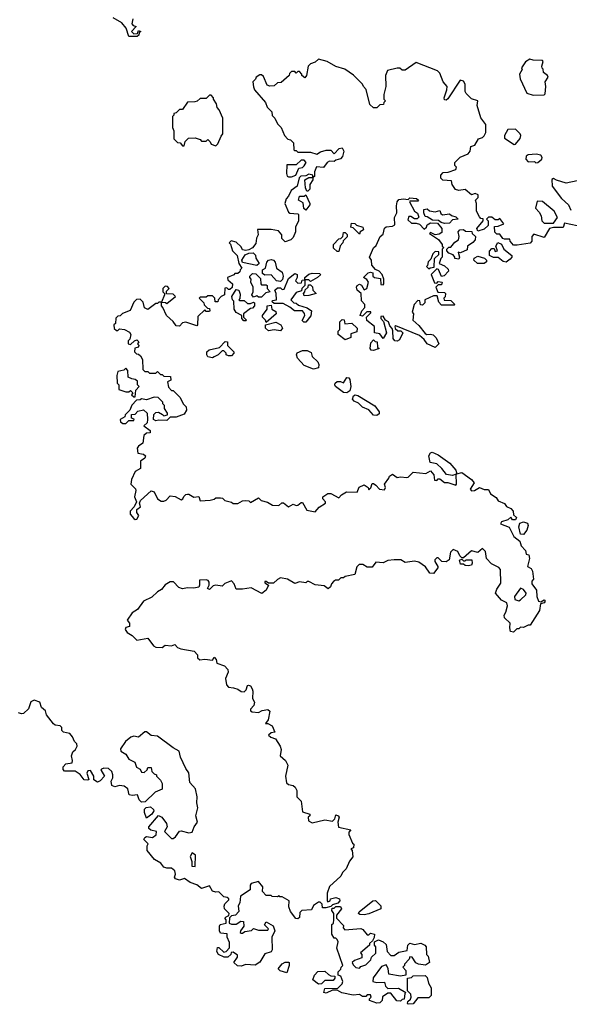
# Model space of a CAD drawing. Extents: x 2472589 to 2662339, y 701009 to 849030.
# Tile 349 of 406: x 2628432 to 2631915, y 733140 to 739379. Entities that reach past the tile are written whole.
import ezdxf

# ---------------------------------------------------------------- set-up
doc = ezdxf.new("R2010")
doc.units = 0

msp = doc.modelspace()

# ---------------------------------------------------------------- linework, layer by layer
at = {"layer": '0CON05XD'}
for points in [[(2629150, 739385), (2629143, 739353), (2629151.7, 739341.7), (2629170, 739335), (2629140, 739305), (2629155, 739290), (2629178.3, 739291.7), (2629185, 739310), (2629200, 739305), (2629190, 739295), (2629188.3, 739281.7), (2629177, 739273), (2629125, 739272.5), (2629107.5, 739325), (2629080, 739360), (2629025, 739390)], [(2631965, 738072.5), (2631885, 738090), (2631877, 738063), (2631815, 738062.5), (2631790, 738055), (2631755, 738000), (2631690.7, 738019.3), (2631676.7, 738005), (2631677.5, 737975), (2631667, 737963), (2631585, 737950), (2631561.2, 737951.2), (2631540, 737975), (2631538.3, 737988.3), (2631505, 737987.5), (2631493, 737993), (2631475, 738020), (2631455, 738020), (2631443, 738033), (2631441.7, 738068.3), (2631465, 738070), (2631500, 738085), (2631475, 738120), (2631465, 738110), (2631445, 738110), (2631425, 738127.5), (2631403, 738127), (2631390, 738115), (2631400, 738105), (2631400, 738075), (2631375, 738052.5), (2631335, 738040), (2631330, 738055), (2631370, 738105), (2631368.3, 738118.3), (2631355, 738120), (2631345, 738130), (2631327.5, 738165), (2631327.5, 738215), (2631320, 738235), (2631338.3, 738251.7), (2631338.3, 738268.3), (2631317.5, 738277.5), (2631295, 738270), (2631255, 738302.5), (2631215, 738297.5), (2631193.9, 738303.9), (2631172.5, 738335), (2631168.3, 738358.3), (2631113, 738363), (2631100, 738375), (2631100, 738395), (2631115, 738410), (2631147, 738413), (2631195, 738430), (2631200, 738445), (2631190, 738455), (2631190, 738475), (2631223, 738507), (2631275, 738530), (2631287.5, 738545), (2631290, 738575), (2631316.1, 738583.9), (2631340, 738625), (2631365, 738632.5), (2631375, 738642.5), (2631386.7, 738665), (2631386.2, 738715), (2631355, 738757.5), (2631331.2, 738835), (2631336.2, 738865), (2631295, 738877.5), (2631261.9, 738911.9), (2631256, 738925), (2631255, 738970), (2631245, 738990), (2631223.8, 738995), (2631145, 738877.5), (2631135, 738868.9), (2631125, 738871.9), (2631121.5, 738885), (2631140, 738935), (2631141.2, 738955), (2631116.2, 738986.2), (2631095, 739040), (2631080, 739055), (2630945, 739107.5), (2630875, 739060), (2630855, 739060), (2630841.7, 739071.7), (2630825, 739072.5), (2630763.6, 739056.4), (2630750, 739025), (2630752.5, 738955), (2630740, 738905), (2630740, 738875), (2630750, 738865), (2630740, 738855), (2630738.3, 738841.7), (2630715, 738840), (2630695, 738820), (2630675, 738820), (2630651.7, 738841.7), (2630627, 738937), (2630610, 738955), (2630605, 738970), (2630548.3, 739028.3), (2630492.5, 739065), (2630435, 739083.3), (2630380, 739115), (2630325, 739130), (2630305, 739110), (2630275, 739100), (2630260, 739085), (2630250, 739025), (2630238.3, 739011.7), (2630220, 739025), (2630220, 739035), (2630205, 739050), (2630195, 739050), (2630185, 739040), (2630175, 739050), (2630155, 739050), (2630141.7, 739038.3), (2630140, 739025), (2630088.3, 738981.7), (2630065, 738980), (2630045, 738960), (2630018.3, 738958.3)], [(2631685, 738900.8), (2631755, 738902.5), (2631761.7, 738908.3), (2631766.7, 738955), (2631762.5, 738985), (2631780, 739015), (2631776.4, 739026.4), (2631752.5, 739045), (2631750, 739065), (2631743, 739073), (2631740, 739085), (2631750, 739115), (2631745, 739120), (2631685, 739122.5), (2631665, 739130), (2631637, 739113), (2631612.5, 739075), (2631617, 739063), (2631600, 739035), (2631604, 739005), (2631645, 738914), (2631685, 738900.8)], [(2630018.3, 738958.3), (2630000, 738965), (2629978.3, 739018.3), (2629965, 739030), (2629955, 739030), (2629930, 739015), (2629927, 739003), (2629910, 738985), (2629913, 738953), (2629920, 738935), (2629990, 738855), (2630000, 738825), (2630030, 738795), (2630031.7, 738771.7), (2630050, 738755), (2630065, 738720), (2630090, 738695), (2630110, 738645), (2630131.7, 738621.7), (2630148.3, 738618.3), (2630168.3, 738598.3), (2630170, 738555), (2630175, 738550), (2630185, 738550), (2630195, 738540), (2630275, 738540), (2630315, 738527.5), (2630338.3, 738541.7), (2630375, 738552.5), (2630403, 738553), (2630425, 738530), (2630456.4, 738563.6), (2630475, 738567.5), (2630486.2, 738545), (2630477.7, 738512.3), (2630465, 738497.5), (2630435, 738490), (2630425, 738480), (2630395, 738482.5), (2630380, 738475), (2630357, 738443), (2630313.6, 738446.4), (2630300, 738415), (2630300, 738385), (2630290, 738380), (2630290, 738365), (2630270, 738335), (2630270, 738305), (2630258.3, 738291.7), (2630251.7, 738291.7), (2630243, 738313), (2630240, 738365), (2630265, 738380), (2630290, 738380), (2630290, 738395), (2630265, 738400), (2630245, 738390), (2630213, 738387), (2630203, 738377), (2630190, 738325), (2630153.3, 738296.7), (2630135, 738260), (2630120, 738245), (2630112.5, 738215), (2630135, 738160), (2630145, 738152.5), (2630195, 738150), (2630200, 738145), (2630200, 738105), (2630180, 738065), (2630180, 738035), (2630165, 738000), (2630150, 737985), (2630115, 737972.5), (2630093, 737993), (2630092.5, 738015), (2630071.7, 738041.7), (2630025, 738050), (2629940, 738050), (2629942.5, 738015), (2629932.5, 737995), (2629928.3, 737961.7), (2629906.7, 737933.3), (2629885, 737920), (2629865, 737917.5), (2629845, 737920), (2629835, 737940), (2629805, 737970), (2629773, 737977), (2629760, 737965), (2629767.5, 737957.5), (2629780, 737915), (2629810, 737885), (2629820, 737835), (2629840, 737805), (2629830, 737795), (2629828.3, 737781.7), (2629815, 737770), (2629795, 737770), (2629788.3, 737761.7), (2629750, 737745), (2629751.7, 737731.7), (2629780, 737705), (2629778.3, 737681.7), (2629765, 737670), (2629755, 737670), (2629745, 737680), (2629731.7, 737678.3), (2629730, 737635), (2629710, 737625), (2629690, 737605), (2629688.3, 737591.7), (2629671.7, 737591.7), (2629670, 737615), (2629655, 737630), (2629625, 737630), (2629615, 737620), (2629575, 737620), (2629570, 737615), (2629600, 737585), (2629601.7, 737571.7), (2629621.7, 737551.7), (2629635, 737550), (2629637.5, 737535), (2629635, 737530), (2629615, 737530), (2629605, 737540), (2629561.7, 737498.3), (2629560, 737445), (2629555, 737440), (2629485, 737462.5), (2629465, 737457.5), (2629445, 737437.5), (2629425, 737440), (2629405, 737467.5), (2629362.5, 737505), (2629340, 737555), (2629330, 737565), (2629330, 737590), (2629315, 737590), (2629305, 737580), (2629295, 737580), (2629245, 737542.5), (2629223.6, 737553.6), (2629215, 737590), (2629195, 737607.5), (2629173, 737607), (2629155, 737590), (2629133, 737537), (2629083, 737517), (2629068.3, 737501.7), (2629055, 737500), (2629041.7, 737488.3), (2629040, 737455), (2629030, 737445), (2629031.7, 737421.7), (2629045, 737410), (2629055, 737410), (2629065, 737420), (2629097, 737417), (2629129.3, 737399.3), (2629137.5, 737385), (2629130, 737355), (2629120, 737345), (2629120, 737325), (2629135, 737320), (2629160, 737345), (2629175, 737350), (2629187, 737337), (2629180, 737325), (2629190, 737315), (2629178.3, 737301.7), (2629161.7, 737298.3), (2629160, 737275), (2629171.7, 737261.7), (2629185, 737260), (2629198.3, 737248.3), (2629210, 737225), (2629211.7, 737161.7), (2629225, 737150), (2629245, 737150), (2629255, 737140), (2629295, 737140), (2629305, 737150), (2629325, 737130), (2629335, 737130), (2629345, 737120), (2629388.3, 737118.3), (2629390, 737095), (2629370, 737085), (2629375, 737050), (2629395, 737030), (2629405, 737030), (2629450, 736985), (2629467.5, 736945), (2629486.7, 736925), (2629490, 736905), (2629475, 736880), (2629425, 736860), (2629385, 736860), (2629365, 736840), (2629315, 736842.5), (2629295, 736837.5), (2629280, 736845), (2629283, 736877), (2629295, 736890), (2629311.7, 736891.7), (2629338.3, 736878.3), (2629345, 736870), (2629370, 736875), (2629370, 736885), (2629350, 736915), (2629350, 736935), (2629340, 736945), (2629340, 736955), (2629310, 736985), (2629285, 736987.5), (2629235, 736970), (2629205, 736977.5), (2629195, 736970), (2629171.7, 736968.3), (2629143, 736937), (2629130, 736905), (2629100, 736875), (2629098.3, 736861.7), (2629070, 736845), (2629071.7, 736831.7), (2629085, 736820), (2629105, 736820), (2629125, 736840), (2629155, 736840), (2629158.3, 736848.3), (2629140, 736855), (2629141.7, 736878.3), (2629165, 736880), (2629181.7, 736898.3), (2629217, 736907), (2629240, 736885), (2629242.5, 736845), (2629240, 736825), (2629220, 736805), (2629260, 736775), (2629258.3, 736761.7), (2629235, 736760), (2629220, 736745), (2629213.6, 736696.4), (2629185, 736677.5), (2629177.5, 736665), (2629181.7, 736631.7), (2629217, 736627), (2629230, 736615), (2629225, 736600), (2629198.3, 736581.7), (2629197.5, 736535), (2629164, 736516), (2629140, 736465), (2629136.7, 736435), (2629165.8, 736405.8), (2629168.8, 736395), (2629160, 736355), (2629172, 736325), (2629157.3, 736292.7), (2629132.5, 736265), (2629132.5, 736245), (2629155, 736218), (2629165, 736212), (2629175.6, 736214.4), (2629188, 736238), (2629175.6, 736255.6), (2629174, 736275), (2629198.1, 736291.9), (2629192.5, 736315), (2629198.6, 736331.4), (2629265, 736394.5), (2629285, 736386.5), (2629305, 736342.5), (2629328.3, 736328.3), (2629345, 736327.5), (2629360, 736335), (2629385, 736362.5), (2629417, 736357), (2629455, 736337.5), (2629466.4, 736343.6), (2629471.7, 736358.3), (2629485, 736370), (2629495, 736372.5), (2629505, 736372.5), (2629535, 736353.3), (2629568.3, 736358.3), (2629575, 736330), (2629640, 736335), (2629665, 736340), (2629675, 736350), (2629705, 736350), (2629717.5, 736347.5), (2629733, 736333), (2629775, 736322.5), (2629785, 736312.5), (2629815, 736312.5), (2629845, 736330), (2629865, 736332.5), (2629885, 736330), (2629895, 736320), (2629945, 736350), (2629961.7, 736331.7), (2630001.7, 736321.7), (2630035, 736302.5), (2630075, 736300), (2630093, 736317), (2630105, 736317.5), (2630135, 736292.5), (2630165, 736310), (2630185, 736300), (2630195, 736302.5), (2630215, 736320), (2630225, 736320), (2630251.7, 736271.7), (2630305, 736260), (2630330.7, 736289.3), (2630370, 736315), (2630370, 736325), (2630353, 736343), (2630352.5, 736355), (2630385, 736377.5), (2630405, 736377.5), (2630455, 736350), (2630470.7, 736369.3), (2630503, 736387), (2630570, 736385), (2630583.6, 736416.4), (2630615, 736432.5), (2630640, 736415), (2630645, 736400), (2630657, 736413), (2630665, 736440), (2630675, 736440), (2630689.3, 736429.3), (2630713.3, 736403.3), (2630745, 736400), (2630750, 736415), (2630743.3, 736436.7), (2630772.5, 736475), (2630775, 736487.5), (2630795, 736500), (2630825, 736477.5), (2630845, 736482.5), (2630885, 736477.5), (2630895, 736480), (2630925, 736512.5), (2631005, 736502.5), (2631035, 736520), (2631057.5, 736495), (2631061.7, 736461.7), (2631075, 736460), (2631085, 736470), (2631095, 736470), (2631125, 736447.5), (2631145, 736447.5), (2631195, 736430), (2631200, 736435), (2631198.3, 736498.3), (2631175, 736490), (2631136.2, 736496.2), (2631108, 736535), (2631075.6, 736565.6), (2631033.6, 736573.6), (2631024.4, 736615.6), (2631035, 736634), (2631045, 736638), (2631085, 736621.2), (2631158.3, 736568.3), (2631196.7, 736525), (2631201.7, 736501.7), (2631235, 736510), (2631295.8, 736465.8), (2631311.2, 736445), (2631286.7, 736405), (2631295, 736393.3), (2631315, 736396.7), (2631345, 736413.8), (2631375, 736402.5), (2631402.5, 736402.5), (2631416.7, 736375), (2631451.4, 736351.4), (2631465, 736331.2), (2631503.6, 736313.6), (2631517.5, 736295), (2631545, 736282.5), (2631560, 736265), (2631561.7, 736241.7), (2631580, 736225), (2631575, 736210), (2631555, 736210), (2631545, 736227.5), (2631525, 736210), (2631485, 736197.5), (2631480, 736185), (2631533, 736163), (2631563.9, 736103.9), (2631602.5, 736075), (2631610, 736045), (2631637.5, 736015), (2631641.7, 735991.7), (2631658.3, 735988.3), (2631662.5, 735965), (2631650, 735915), (2631672.5, 735902.5), (2631682.5, 735885), (2631687.5, 735835), (2631678.3, 735821.7), (2631677.5, 735805), (2631707.5, 735765), (2631710, 735725), (2631720, 735695), (2631735, 735690), (2631755, 735702.5), (2631762.5, 735695), (2631755, 735683.3), (2631731.7, 735678.3), (2631726.2, 735635), (2631667.5, 735542.5), (2631655, 735542.5), (2631625, 735527.5), (2631605, 735530), (2631595, 735520), (2631581.7, 735518.3), (2631561.7, 735498.3), (2631543, 735503), (2631537.5, 735525), (2631540, 735555), (2631505, 735590), (2631502.5, 735605), (2631512.5, 735625)], [(2629675, 738580), (2629688.3, 738591.7), (2629708.3, 738641.7), (2629720, 738655), (2629720, 738755), (2629697, 738807), (2629683, 738823), (2629680, 738845), (2629660, 738875), (2629660, 738885), (2629645, 738900), (2629635, 738900), (2629615, 738880), (2629575, 738880), (2629557, 738863), (2629541.7, 738858.3), (2629495, 738857.5), (2629465, 738810), (2629445, 738810), (2629425, 738790), (2629410, 738785), (2629410, 738775), (2629400, 738765), (2629400, 738695), (2629410, 738675), (2629410, 738625), (2629431.7, 738601.7), (2629448.3, 738598.3), (2629465, 738580), (2629475, 738580), (2629481.7, 738608.3), (2629501.7, 738628.3), (2629545, 738630), (2629575, 738620), (2629585, 738610), (2629615, 738610), (2629625, 738620), (2629640, 738605), (2629645, 738590), (2629675, 738580)], [(2631565, 738588.8), (2631575, 738591.2), (2631603.6, 738626.4), (2631608.8, 738645), (2631603.8, 738655), (2631575, 738685.6), (2631526.4, 738683.6), (2631503.8, 738645), (2631505, 738627.5), (2631565, 738588.8)], [(2630155, 738382.5), (2630182.5, 738395), (2630201.7, 738438.3), (2630225, 738442.5), (2630235, 738452.5), (2630247.5, 738475), (2630235, 738490), (2630215, 738490), (2630185, 738460), (2630125, 738460), (2630123.3, 738405), (2630128.3, 738388.3), (2630135, 738382.5), (2630155, 738382.5)], [(2631702.5, 738472.5), (2631715, 738473.3), (2631741.2, 738495), (2631743.8, 738505), (2631735, 738521.2), (2631705, 738527.5), (2631655, 738522.5), (2631642.5, 738515), (2631640, 738495), (2631655, 738477.5), (2631695, 738480), (2631702.5, 738472.5)], [(2631965, 738357.5), (2631895, 738342.5), (2631832.9, 738362.9), (2631815, 738373.3), (2631805, 738367.5), (2631806.2, 738325), (2631866.1, 738246.1), (2631910, 738205), (2631925, 738172.5)], [(2630245, 738172.5), (2630233, 738183), (2630228.3, 738218.3), (2630200, 738235), (2630205, 738260), (2630235, 738260), (2630245, 738270), (2630270, 738215), (2630270, 738205), (2630245, 738172.5)], [(2631065, 737302.5), (2631014.2, 737324.2), (2630995, 737352.5), (2630965, 737377.5), (2630815, 737440), (2630810, 737435), (2630811.7, 737421.7), (2630828.3, 737408.3), (2630848.3, 737408.3), (2630860, 737395), (2630839.3, 737350.7), (2630825, 737342.5), (2630810, 737345), (2630798.3, 737358.3), (2630797.5, 737407.5), (2630791.7, 737421.7), (2630778.3, 737438.3), (2630770, 737465), (2630750, 737475), (2630735, 737500), (2630721.7, 737498.3), (2630720, 737485), (2630737.5, 737467.5), (2630757.5, 737395), (2630735, 737360), (2630715, 737387.5), (2630680, 737395), (2630680, 737435), (2630633, 737473), (2630630, 737495), (2630658.3, 737521.7), (2630658.3, 737528.3), (2630631.7, 737528.3), (2630605, 737500), (2630590, 737505), (2630600, 737535), (2630620, 737555), (2630620, 737575), (2630598.3, 737598.3), (2630596.7, 737645), (2630570.8, 737665), (2630566.1, 737683.9), (2630570, 737695), (2630585, 737703.3), (2630597.5, 737697.5), (2630615, 737667.5), (2630632.5, 737675), (2630642.5, 737715), (2630633, 737733), (2630610, 737745), (2630640, 737775), (2630655, 737780), (2630670, 737775), (2630670, 737755), (2630680, 737745), (2630718.3, 737738.3), (2630721.7, 737701.7), (2630735, 737700), (2630740, 737705), (2630740, 737735), (2630730, 737765), (2630710, 737785), (2630687, 737797), (2630663.9, 737823.9), (2630662.5, 737855), (2630650, 737875), (2630675, 737932.5), (2630690.7, 737949.3), (2630717.5, 738005), (2630735, 738020), (2630745, 738057.5), (2630755, 738067.5), (2630795, 738070), (2630810, 738080), (2630807.5, 738125), (2630822.5, 738155), (2630820.7, 738200.7), (2630824.5, 738225.5), (2630835, 738239.2), (2630863.9, 738243.9), (2630895, 738240), (2630905, 738250), (2630947, 738247), (2630960, 738235), (2630955, 738230), (2630905, 738230), (2630902.5, 738225), (2630935, 738166.7), (2630953.6, 738153.6), (2630961.7, 738128.3), (2630951.7, 738118.3), (2630935, 738117.5), (2630911.7, 738131.7), (2630898.3, 738131.7), (2630891.7, 738111.7), (2630915, 738090), (2630945, 738090), (2630965, 738082.5), (2630995, 738052.5), (2631010, 738065), (2631015, 738080), (2631035, 738092.5), (2631080, 738090), (2631106.7, 738055), (2631108.3, 738031.7), (2631089.5, 738020.5), (2631065, 738016.7), (2631035, 738030), (2631030, 738025), (2631086.4, 737986.4), (2631110, 737955), (2631110, 737945), (2631120, 737935), (2631110, 737925), (2631110, 737875), (2631100, 737865), (2631090, 737835), (2631125, 737820), (2631148.3, 737798.3), (2631150, 737785), (2631123, 737757), (2631105, 737752.5), (2631087, 737797), (2631075, 737800), (2631040, 737765), (2631061.7, 737711.7), (2631075, 737710), (2631085, 737720), (2631110, 737715), (2631105, 737700), (2631085, 737700), (2631070, 737685), (2631081.7, 737651.7), (2631125, 737650), (2631130, 737645), (2631127.5, 737622.5), (2631120, 737615), (2631121.7, 737601.7), (2631165, 737600), (2631190, 737575), (2631185, 737570), (2631105, 737570), (2631088.3, 737588.3), (2631078.3, 737628.3), (2631055, 737630), (2631000, 737605), (2631000, 737585), (2630985, 737570), (2630971.7, 737571.7), (2630968.3, 737598.3), (2630955, 737600), (2630932.5, 737575), (2630920, 737525), (2630927.5, 737515), (2630923.3, 737475), (2630962, 737442), (2631000.7, 737390.7), (2631013.3, 737383.3), (2631035, 737386.7), (2631051.7, 737381.7), (2631072.3, 737362.3), (2631087.5, 737325), (2631065, 737302.5)], [(2631815, 738090), (2631840, 738125), (2631820, 738165), (2631745, 738227.5), (2631711.7, 738228.3), (2631700, 738185), (2631725, 738160), (2631737, 738137), (2631740, 738105), (2631755, 738090), (2631815, 738090)], [(2631125, 738087.5), (2631103, 738093), (2631087, 738107), (2631048.3, 738108.3), (2631015, 738130), (2631001.7, 738131.7), (2630992.5, 738155), (2630993.3, 738176.7), (2631015, 738180), (2631028.3, 738168.3), (2631065, 738162.5), (2631095, 738170), (2631101.7, 738151.7), (2631112.5, 738142.5), (2631155, 738150), (2631168.3, 738138.3), (2631195, 738130), (2631210, 738115), (2631175, 738110), (2631155, 738090), (2631125, 738087.5)], [(2630455, 737910), (2630445, 737910), (2630421.7, 737931.7), (2630420, 737955), (2630455, 737990), (2630468.3, 737991.7), (2630480, 738005), (2630485, 738030), (2630495, 738030), (2630507, 738017), (2630507, 738003), (2630481.7, 737978.3), (2630480, 737965), (2630463, 737947), (2630455, 737910)], [(2630585, 738020), (2630545, 738060), (2630530, 738065), (2630535, 738090), (2630555, 738087.5), (2630567.5, 738077.5), (2630607.5, 738065), (2630611.7, 738048.3), (2630590, 738035), (2630585, 738020)], [(2631215, 737862.5), (2631190, 737865), (2631190, 737875), (2631178.3, 737888.3), (2631150.7, 737900.7), (2631140, 737915), (2631140, 737925), (2631152.5, 737937.5), (2631165, 737937.5), (2631190.5, 737969.5), (2631212.5, 737985), (2631217.5, 738005), (2631210, 738035), (2631221.7, 738048.3), (2631245, 738050), (2631258.3, 738038.3), (2631297, 738037), (2631300, 738025), (2631320, 738005), (2631317.5, 737985), (2631303, 737967), (2631270, 737945), (2631268.3, 737921.7), (2631225, 737902.5), (2631210, 737905), (2631220, 737875), (2631215, 737862.5)], [(2631025, 737800), (2631032.5, 737807.5), (2631058.3, 737811.7), (2631060, 737865), (2631088.3, 737891.7), (2631088.3, 737908.3), (2631065, 737910), (2631050, 737895), (2631038.3, 737861.7), (2631020, 737845), (2631017.5, 737822.5), (2631010, 737815), (2631025, 737800)], [(2631515, 737842.5), (2631495, 737847.5), (2631465, 737872.5), (2631435, 737872.5), (2631410, 737885), (2631408.3, 737911.7), (2631425, 737930), (2631438.3, 737928.3), (2631445, 737910), (2631460, 737915), (2631450, 737945), (2631463, 737967), (2631486.4, 737956.4), (2631500, 737925), (2631550, 737885), (2631550, 737875), (2631539.3, 737860.7), (2631515, 737842.5)], [(2629935, 737822.5), (2629845, 737840), (2629840, 737855), (2629861.7, 737888.3), (2629885, 737900), (2629911.7, 737901.7), (2629927, 737887), (2629928.3, 737868.3), (2629950, 737835), (2629935, 737822.5)], [(2630085, 737720), (2630060, 737725), (2630025, 737762.5), (2629985, 737760), (2629971.7, 737771.7), (2629970, 737795), (2629990, 737805), (2629998.3, 737841.7), (2630010, 737855), (2630025, 737860), (2630040, 737855), (2630051.7, 737841.7), (2630060, 737805), (2630095, 737780), (2630102.5, 737755), (2630097, 737733), (2630085, 737720)], [(2631375, 737833.3), (2631334.1, 737834.1), (2631310, 737855), (2631311.7, 737868.3), (2631335, 737880), (2631377, 737867), (2631390, 737855), (2631390, 737845), (2631375, 737833.3)], [(2629965, 737620), (2629945, 737620), (2629935, 737630), (2629915, 737620), (2629902.5, 737635), (2629912.5, 737655), (2629912.5, 737685), (2629897.5, 737715), (2629900, 737735), (2629890, 737745), (2629890, 737755), (2629908.3, 737771.7), (2629928.3, 737768.3), (2629958.3, 737738.3), (2629960, 737705), (2629965, 737700), (2629995, 737700), (2630000, 737695), (2630000, 737675), (2630020, 737655), (2629991.7, 737648.3), (2629965, 737620)], [(2630232.2, 737462.2), (2630223.1, 737473.1), (2630239.2, 737505), (2630238.1, 737518.1), (2630225, 737533.3), (2630173.6, 737533.6), (2630145, 737557.5), (2630101.7, 737581.7), (2630045, 737580), (2630031.7, 737591.7), (2630035, 737600), (2630060, 737605), (2630057.5, 737645), (2630050, 737665), (2630065, 737680), (2630085, 737680), (2630095, 737670), (2630108.3, 737671.7), (2630135, 737740), (2630175, 737770), (2630190, 737765), (2630190, 737745), (2630180, 737725), (2630195, 737710), (2630218.3, 737711.7), (2630221.7, 737728.3), (2630240, 737730), (2630240, 737745), (2630265, 737767.5), (2630285, 737772.5), (2630335, 737770), (2630338.3, 737761.7), (2630320, 737745), (2630275, 737720), (2630265, 737730), (2630240, 737730), (2630240, 737695), (2630220, 737675), (2630218.3, 737661.7), (2630185, 737650), (2630150, 737605), (2630170, 737585), (2630185, 737582.5), (2630199.3, 737569.3), (2630255, 737553.8), (2630282.5, 737535), (2630277.7, 737502.3), (2630245, 737462.9), (2630232.2, 737462.2)], [(2629365, 737580), (2629420, 737625), (2629405, 737640), (2629361.7, 737641.7), (2629361.7, 737658.3), (2629380, 737675), (2629368.3, 737688.3), (2629355, 737690), (2629340, 737675), (2629340, 737655), (2629350, 737645), (2629350, 737635), (2629330, 737590), (2629357, 737587), (2629365, 737580)], [(2629865, 737470), (2629851.7, 737471.7), (2629840, 737485), (2629840, 737505), (2629803.6, 737523.6), (2629792.5, 737545), (2629790, 737595), (2629780, 737605), (2629777.5, 737625), (2629805, 737670), (2629820, 737665), (2629829.3, 737639.3), (2629827.5, 737612.5), (2629820, 737605), (2629825, 737600), (2629855, 737600), (2629875, 737580), (2629895, 737580), (2629915, 737590), (2629920, 737585), (2629920, 737565), (2629908.3, 737551.7), (2629895, 737550), (2629850, 737515), (2629850, 737495), (2629870, 737475), (2629865, 737470)], [(2630235, 737630), (2630230, 737645), (2630240, 737655), (2630241.7, 737668.3), (2630260, 737685), (2630261.7, 737698.3), (2630275, 737700), (2630287, 737687), (2630290, 737665), (2630310, 737645), (2630265, 737632.5), (2630235, 737630)], [(2629995, 737460), (2629990, 737475), (2629970, 737495), (2629970, 737505), (2630000, 737545), (2630000, 737565), (2630025, 737570), (2630030, 737545), (2630055, 737530), (2630057.5, 737515), (2629995, 737460)], [(2630495, 737350), (2630450, 737385), (2630450, 737405), (2630460, 737415), (2630460, 737465), (2630475, 737480), (2630488.3, 737478.3), (2630491.7, 737451.7), (2630537, 737457), (2630570, 737425), (2630568.3, 737401.7), (2630531.7, 737388.3), (2630530, 737365), (2630495, 737350)], [(2630085, 737407.5), (2630045, 737413.3), (2630008.3, 737408.3), (2629990, 737425), (2629990, 737445), (2630055, 737462.5), (2630087.5, 737445), (2630096.7, 737425), (2630085, 737407.5)], [(2630675, 737282.5), (2630660, 737285), (2630652.5, 737295), (2630658.3, 737331.7), (2630675, 737350), (2630685, 737340), (2630698.3, 737338.3), (2630700, 737305), (2630710, 737295), (2630675, 737282.5)], [(2629655, 737237.5), (2629625, 737242.5), (2629617.5, 737255), (2629617.5, 737275), (2629633, 737287), (2629698.3, 737301.7), (2629735, 737340), (2629748.3, 737338.3), (2629750, 737315), (2629790, 737275), (2629790, 737265), (2629775, 737250), (2629755, 737250), (2629740, 737255), (2629740, 737265), (2629725, 737280), (2629715, 737280), (2629690, 737255), (2629665, 737242.5), (2629655, 737237.5)], [(2630295, 737164), (2630235, 737187.5), (2630192.5, 737235), (2630185.8, 737255), (2630191.7, 737268.3), (2630225, 737283.8), (2630255, 737283.3), (2630279.3, 737269.3), (2630286.7, 737245), (2630320.8, 737210.8), (2630328.8, 737195), (2630325.9, 737174.1), (2630295, 737164)], [(2629165, 736990), (2629168.3, 737031.7), (2629190, 737055), (2629180, 737065), (2629178.3, 737088.3), (2629165, 737100), (2629143, 737103), (2629120, 737115), (2629117, 737157), (2629105, 737170), (2629091.7, 737158.3), (2629055, 737150), (2629047.5, 737125), (2629050, 737075), (2629060, 737065), (2629060, 737035), (2629105, 737020), (2629125, 737020), (2629135, 737030), (2629150, 737015), (2629141.7, 737001.7), (2629155, 736990), (2629165, 736990)], [(2630505, 737013.8), (2630485, 737017.5), (2630434.3, 737054.3), (2630430, 737065), (2630431.2, 737075), (2630445, 737086), (2630465.9, 737085.9), (2630485, 737077.5), (2630505, 737112.5), (2630518.8, 737108.8), (2630525, 737100), (2630530, 737055), (2630525, 737027.5), (2630505, 737013.8)], [(2630695, 736872), (2630675, 736873.8), (2630645, 736906.7), (2630605, 736923.3), (2630578.8, 736948.8), (2630551.2, 736961.2), (2630541.2, 736975), (2630546.7, 736995), (2630558.3, 737001.7), (2630575, 736998), (2630682.3, 736932.3), (2630710, 736895), (2630709.2, 736880.8), (2630695, 736872)], [(2631625, 736117.5), (2631605, 736120), (2631596.2, 736165), (2631600.8, 736189.2), (2631625, 736198), (2631649.1, 736189.1), (2631654.2, 736175), (2631645.6, 736144.4), (2631625, 736117.5)], [(2631512.5, 735625), (2631522.5, 735665), (2631520, 735685), (2631485, 735700), (2631447.5, 735745), (2631455, 735770), (2631481.7, 735808.3), (2631480, 735895), (2631468.3, 735908.3), (2631421.7, 735931.7), (2631390, 735965), (2631385, 736010), (2631365, 736027.5), (2631335, 736002.5), (2631295, 736012.5), (2631245, 735970), (2631235, 735970), (2631221.7, 735981.7), (2631209.3, 736009.3), (2631178.3, 736021.7), (2631162.5, 736005), (2631153.6, 735956.4), (2631135, 735943.3), (2631106.4, 735946.4), (2631085, 735970), (2631075, 735970), (2631063, 735957), (2631062.5, 735945), (2631082.5, 735915), (2631082.5, 735905), (2631055, 735870), (2631031.7, 735871.7), (2631003, 735913), (2630961.7, 735941.7), (2630935, 735947.5), (2630875, 735940), (2630847.5, 735957.5), (2630805, 735957.5), (2630765, 735952.5), (2630735, 735937.5), (2630688.3, 735941.7), (2630665, 735910), (2630635, 735910), (2630607, 735927), (2630583, 735927), (2630568.3, 735911.7), (2630556.2, 735863.8), (2630495, 735850), (2630485, 735842.5), (2630468.3, 735841.7), (2630451.7, 735828.3), (2630433, 735827), (2630420, 735820), (2630407.5, 735805), (2630402.5, 735785), (2630386.4, 735773.6), (2630361.7, 735791.7), (2630305, 735797.5), (2630265, 735820), (2630255, 735820), (2630245, 735810), (2630205, 735816.2), (2630175, 735807.5), (2630130, 735835), (2630085, 735842.5), (2630065, 735832.5), (2630041.7, 735808.3), (2630008.3, 735808.3), (2629995, 735820), (2629985, 735820), (2629985, 735810), (2630010, 735795), (2629993.3, 735765), (2629966.4, 735743.6), (2629899.3, 735779.3), (2629845, 735770), (2629805, 735770), (2629792.5, 735805), (2629775, 735822.5), (2629733, 735807), (2629715, 735790), (2629675, 735796.7), (2629658.3, 735791.7), (2629635, 735767.5), (2629622.5, 735775), (2629632.5, 735795), (2629632.5, 735815), (2629627.5, 735825), (2629615, 735830), (2629571.7, 735828.3), (2629572.5, 735795), (2629567, 735783), (2629535, 735777.5), (2629495, 735780), (2629465, 735772.5), (2629440.7, 735780.7), (2629407, 735817), (2629385, 735817.5), (2629355, 735797.5), (2629331.7, 735768.3), (2629305, 735753.3), (2629270.7, 735719.3), (2629217.5, 735695), (2629178.8, 735641.2), (2629145, 735620), (2629113.3, 735575), (2629127.5, 735555), (2629127.5, 735535), (2629105, 735527.5), (2629100, 735515), (2629112.5, 735495), (2629146.1, 735476.1), (2629175, 735447.5), (2629245, 735460), (2629280.7, 735410.7), (2629295, 735402.5), (2629335, 735400), (2629353.6, 735416.4), (2629395, 735412.5), (2629415, 735420), (2629431.7, 735401.7), (2629453, 735393), (2629538.3, 735378.3), (2629560, 735355), (2629560, 735335), (2629573.3, 735323.3), (2629605, 735327.5), (2629655, 735320), (2629665, 735340), (2629677.5, 735325), (2629681.7, 735301.7), (2629730, 735285), (2629751.7, 735261.7), (2629752.5, 735245), (2629737.5, 735205), (2629742.5, 735165), (2629755, 735150), (2629786.4, 735146.4), (2629815, 735137.5), (2629835, 735122.5), (2629855, 735120), (2629866.7, 735133.3), (2629875, 735160), (2629881.7, 735161.7), (2629895, 735157.5), (2629905, 735140), (2629910, 735125), (2629908.3, 735078.3), (2629920, 735055), (2629917, 735033), (2629895, 735010), (2629895, 735000), (2629905, 734992.5), (2629945, 734990), (2629968.3, 735001.7), (2630005, 735007.5), (2630017, 734997), (2630007, 734943), (2629990, 734920), (2630005, 734920), (2630032.5, 734905), (2630050, 734865), (2630025, 734860), (2630010, 734845), (2630023, 734833), (2630053, 734823), (2630083.8, 734775), (2630090, 734755), (2630082.5, 734715), (2630116.7, 734685), (2630132.5, 734655), (2630117.5, 734585), (2630123, 734543), (2630135, 734532.5), (2630165, 734526.7), (2630177.5, 734515), (2630187.5, 734495), (2630187.5, 734455), (2630217, 734427), (2630225, 734360), (2630270, 734345), (2630270, 734335), (2630260, 734325), (2630261.7, 734301.7), (2630285, 734290), (2630365, 734310), (2630415, 734300), (2630430, 734315), (2630435, 734340), (2630450, 734335), (2630456.7, 734325), (2630447.5, 734295), (2630452.5, 734262.5), (2630530, 734245), (2630518.3, 734231.7), (2630517.5, 734215), (2630541.7, 734161.7), (2630550, 734155), (2630548.3, 734131.7), (2630530, 734125), (2630540, 734115), (2630542.5, 734075), (2630522.3, 734047.7), (2630500.7, 733999.3), (2630477.5, 733975), (2630468.3, 733951.7), (2630395, 733886.7), (2630380, 733845), (2630380, 733795), (2630385, 733790), (2630400, 733795), (2630401.7, 733808.3), (2630435, 733816.7), (2630458.3, 733808.3), (2630460, 733795), (2630448.3, 733781.7), (2630415, 733770), (2630405, 733760), (2630371.7, 733751.7), (2630351.7, 733751.7), (2630350, 733775), (2630337, 733787), (2630325, 733787.5), (2630295, 733766.7), (2630281.7, 733738.3), (2630220, 733735), (2630208.3, 733721.7), (2630205, 733690), (2630195, 733682.5), (2630183, 733683), (2630148.3, 733728.3), (2630138.3, 733758.3), (2630140, 733795), (2630095, 733820), (2630081.7, 733821.7), (2630075, 733830), (2630065, 733820), (2630033, 733823), (2630025, 733830), (2629995, 733830), (2629970, 733855), (2629972.5, 733885), (2629945, 733917.5), (2629900, 733905), (2629892.5, 733895), (2629892.5, 733865), (2629832.5, 733825), (2629826.4, 733783.6), (2629817.5, 733765), (2629821.7, 733728.3), (2629800, 733705), (2629775, 733700), (2629762.5, 733687.5), (2629760, 733655), (2629775, 733647.5), (2629805, 733647.5), (2629833, 733667), (2629850, 733665), (2629852.5, 733635), (2629832.5, 733605), (2629830, 733595), (2629835, 733590), (2629845, 733590), (2629858.3, 733601.7), (2629901.7, 733608.3), (2629915, 733620), (2629945, 733610), (2630005, 733610), (2630008.3, 733618.3), (2629983.6, 733643.6), (2629995, 733662.5), (2630038.3, 733638.3), (2630050, 733605), (2630030, 733565), (2630032.5, 733485), (2630025, 733473.3), (2629985, 733460), (2629955, 733407.5), (2629925, 733387.5), (2629865, 733392.5), (2629835, 733382.5), (2629813, 733383), (2629790, 733405), (2629811.7, 733438.3), (2629811.7, 733451.7), (2629785, 733470), (2629771.7, 733468.3), (2629770, 733455), (2629751.7, 733438.3), (2629728.3, 733438.3), (2629692.5, 733455), (2629682.5, 733475), (2629685, 733500), (2629695, 733500), (2629725, 733470), (2629740, 733475), (2629761.7, 733498.3), (2629761.7, 733531.7), (2629747.5, 733565), (2629747.5, 733587.5), (2629705, 733590), (2629697.5, 733605), (2629697.5, 733635), (2629703.6, 733646.4), (2629740, 733655), (2629740, 733675), (2629732.5, 733685), (2629740, 733695), (2629758.3, 733701.7), (2629760, 733715), (2629730, 733745), (2629728.3, 733761.7), (2629733, 733777), (2629758.3, 733801.7), (2629758.3, 733808.3), (2629747, 733817), (2629725, 733820), (2629695, 733852.5), (2629675, 733850), (2629655, 733857.5), (2629635, 733890), (2629585, 733873.3), (2629555, 733897.5), (2629511.7, 733911.7), (2629477, 733937), (2629445, 733927.5), (2629420, 733935), (2629412.5, 733945), (2629420, 733965), (2629416.4, 733986.4), (2629395, 734002.5), (2629365, 734002.5), (2629345, 734010), (2629327.5, 734035), (2629287, 734057), (2629240, 734115), (2629240, 734145), (2629247, 734157), (2629220, 734185), (2629225, 734197.5), (2629235, 734203.3), (2629275, 734197.5), (2629297, 734213), (2629300, 734235), (2629263, 734243), (2629250, 734255), (2629250, 734265), (2629313, 734337), (2629332.5, 734325), (2629362.5, 734285), (2629366.4, 734263.6), (2629350, 734235), (2629395, 734190), (2629405, 734190), (2629419.3, 734200.7), (2629445, 734237.5), (2629455, 734240), (2629505, 734227.5), (2629525, 734230), (2629537.5, 734265), (2629560, 734295), (2629548.8, 734335), (2629561.2, 734385), (2629553.9, 734416.1), (2629556.7, 734455), (2629546.2, 734505), (2629511.2, 734545), (2629505, 734607.5), (2629484.3, 734634.3), (2629451.2, 734705), (2629443.3, 734745), (2629405, 734766.2), (2629305, 734838.8), (2629265, 734843.3), (2629235, 734866.7), (2629225, 734866.7), (2629185, 734832.5), (2629155, 734840), (2629136.4, 734833.6), (2629102.5, 734805), (2629071.7, 734758.3), (2629072.5, 734745), (2629106, 734726), (2629125, 734692.5), (2629162.5, 734675), (2629173, 734643), (2629195, 734630), (2629205, 734610), (2629221.7, 734608.3), (2629240, 734625), (2629245, 734640), (2629265, 734640), (2629270, 734615), (2629285, 734600), (2629300, 734595), (2629300, 734585), (2629325, 734560), (2629335, 734540), (2629335.9, 734504.1), (2629290, 734485), (2629227, 734423), (2629205, 734420), (2629190, 734435), (2629178.3, 734468.3), (2629145, 734462.5), (2629127, 734467), (2629117.5, 734505), (2629095, 734522.5), (2629065, 734526.7), (2629035, 734517.5), (2629017, 734527), (2629012.5, 734555), (2629022.5, 734575), (2629023.3, 734595), (2629016.1, 734616.1), (2628995, 734633.3), (2628966.4, 734636.4), (2628950.7, 734629.3), (2628947.5, 734625), (2628970, 734585), (2628943, 734557), (2628925, 734547.5), (2628902.5, 734562.5), (2628902.5, 734585), (2628881.7, 734621.7), (2628865, 734620), (2628857.5, 734605), (2628870, 734565), (2628865, 734560), (2628841.7, 734561.7), (2628816.4, 734596.4), (2628785, 734617.5), (2628717, 734617), (2628708.3, 734628.3), (2628707.5, 734645), (2628725, 734663.3), (2628765, 734670), (2628767.5, 734685), (2628760, 734715), (2628769.3, 734740.7), (2628786.7, 734755), (2628796.7, 734775), (2628795, 734790), (2628780, 734805), (2628767.5, 734835), (2628750, 734855), (2628729.3, 734859.3)], [(2631275, 735917.5), (2631255, 735920), (2631245, 735930), (2631225, 735930), (2631220, 735955), (2631235, 735960), (2631245, 735950), (2631255, 735950), (2631262.5, 735957.5), (2631297, 735957), (2631300, 735935), (2631295, 735922.5), (2631275, 735917.5)], [(2631595, 735697.5), (2631605, 735702.5), (2631640, 735735), (2631642.5, 735745), (2631625, 735767.5), (2631605, 735777.5), (2631567.5, 735725), (2631570, 735705), (2631595, 735697.5)], [(2628729.3, 734859.3), (2628710, 734865), (2628700, 734875), (2628700, 734895), (2628690, 734905), (2628658.3, 734908.3), (2628646.7, 734916.7), (2628602.5, 734975), (2628595, 735000), (2628571.7, 735021.7), (2628560, 735055), (2628525, 735067.5), (2628503.6, 735056.4), (2628488.3, 735011.7), (2628457, 734983), (2628445, 734980), (2628425, 734986.7)], [(2629235, 734320), (2629222.5, 734355), (2629223, 734377), (2629233, 734387), (2629261.7, 734391.7), (2629280, 734375), (2629282.5, 734365), (2629270, 734345), (2629235, 734320)], [(2629545, 734012.5), (2629547.5, 734085), (2629525, 734100), (2629513.3, 734076.7), (2629522.5, 734045), (2629522.5, 734015), (2629545, 734012.5)], [(2630615, 733706.7), (2630588.3, 733708.3), (2630580, 733715), (2630582.5, 733725), (2630670, 733795), (2630687, 733797), (2630720, 733765), (2630720, 733745), (2630645, 733714), (2630615, 733706.7)], [(2630695, 733147.5), (2630650, 733165), (2630650, 733175), (2630660, 733185), (2630655, 733200), (2630635, 733200), (2630625, 733190), (2630605, 733190), (2630585, 733202.5), (2630545, 733197.5), (2630473, 733213), (2630445, 733230), (2630415, 733230), (2630375, 733210), (2630360, 733215), (2630365, 733240), (2630448.3, 733241.7), (2630475, 733270), (2630480, 733285), (2630468.3, 733318.3), (2630450, 733325), (2630450, 733345), (2630468.3, 733361.7), (2630470, 733375), (2630480, 733385), (2630442.5, 733495), (2630450, 733535), (2630445, 733550), (2630435, 733560), (2630425, 733560), (2630410, 733585), (2630410, 733645), (2630420, 733655), (2630422.5, 733675), (2630422.5, 733715), (2630410, 733735), (2630411.7, 733748.3), (2630425, 733750), (2630435, 733760), (2630465, 733760), (2630472.5, 733745), (2630440, 733705), (2630440, 733685), (2630485, 733640), (2630482.5, 733625), (2630491.7, 733611.7), (2630595, 733620), (2630607.5, 733615), (2630635, 733580), (2630645, 733580), (2630655, 733590), (2630680, 733585), (2630677.5, 733562.5), (2630668.3, 733541.7), (2630650, 733525), (2630650, 733515), (2630593, 733467), (2630600, 733455), (2630600, 733435), (2630553, 733417), (2630540, 733405), (2630545, 733390), (2630563, 733373), (2630585, 733370), (2630595, 733380), (2630625, 733390), (2630658.3, 733421.7), (2630661.7, 733438.3), (2630690, 733465), (2630690, 733505), (2630680, 733515), (2630680, 733535), (2630705, 733547.5), (2630736.1, 733536.1), (2630755, 733520), (2630760, 733475), (2630785, 733450), (2630805, 733450), (2630835, 733470), (2630888.3, 733481.7), (2630892.5, 733515), (2630905, 733527.5), (2630935, 733520), (2630975, 733527.5), (2631000, 733515), (2631007.5, 733505), (2631010, 733455), (2631020, 733445), (2631030, 733405), (2631003, 733387), (2630960, 733395), (2630943.6, 733403.6), (2630918.3, 733438.3), (2630905, 733440), (2630900, 733425), (2630870, 733395), (2630870, 733385), (2630860, 733375), (2630880, 733355), (2630880, 733325), (2630845, 733317.5), (2630771.7, 733331.7), (2630767, 733367), (2630755, 733390), (2630725, 733380), (2630673, 733307), (2630670, 733285), (2630695, 733277.5), (2630745, 733280), (2630750, 733255), (2630765, 733240), (2630831.7, 733241.7), (2630880, 733215), (2630872.5, 733207.5), (2630868.3, 733171.7), (2630855, 733170), (2630845, 733160), (2630821.7, 733161.7), (2630785, 733210), (2630765, 733210), (2630731.7, 733188.3), (2630730, 733165), (2630715, 733150), (2630695, 733147.5)], [(2630125, 733340), (2630083, 733353), (2630070, 733365), (2630095, 733397.5), (2630115, 733406.7), (2630135, 733407.5), (2630140, 733405), (2630140, 733385), (2630125, 733340)], [(2630325, 733267.5), (2630290, 733295), (2630300, 733325), (2630321.7, 733348.3), (2630365, 733350), (2630388.3, 733328.3), (2630405, 733320), (2630428.3, 733318.3), (2630430, 733305), (2630418.3, 733291.7), (2630365, 733290), (2630345, 733270), (2630325, 733267.5)], [(2630895, 733140), (2630890, 733145), (2630891.7, 733158.3), (2630908.3, 733171.7), (2630912.5, 733185), (2630910, 733205), (2630890, 733225), (2630890, 733305), (2630915, 733310), (2630925, 733320), (2631001.7, 733321.7), (2631015, 733310), (2631022.5, 733275), (2631040, 733245), (2631040, 733195), (2631025, 733180), (2630955, 733180), (2630925, 733142.5), (2630895, 733140)]]:
    msp.add_lwpolyline(points, dxfattribs=at)

doc.saveas('drawing.dxf')
